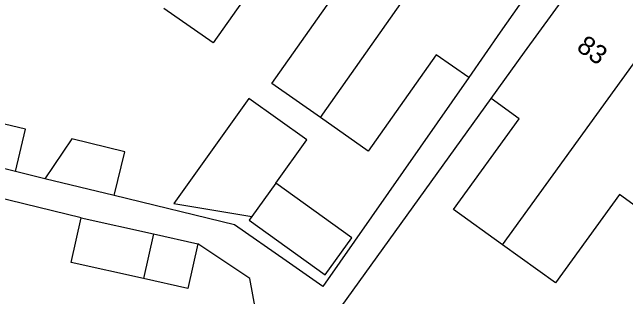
# Model space of a CAD drawing. Extents: x 159718 to 160783, y 383290 to 384030.
# Drawn here: x 160296.37 to 160328.61, y 383699.92 to 383714.89 of the extents above; entities that cross this region are included whole.
import ezdxf

# ---------------------------------------------------------------- set-up
doc = ezdxf.new("R2010")
doc.units = 0
for name, color, linetype in [('IMGEO_Pand', 7, 'Continuous'), ('IMGEO_Pand_nummerreeks', 7, 'Continuous'), ('IMGEO_Rijbaan_lokaal_gesloten', 7, 'Continuous'), ('IMGEO_Voetpad_open', 7, 'Continuous')]:
    doc.layers.add(name, color=color, linetype=linetype)

msp = doc.modelspace()

# ---------------------------------------------------------------- linework, layer by layer
at = {"layer": 'IMGEO_Pand'}
for points in [[(160312.568, 383709.341), (160312.904, 383709.816), (160320.69, 383720.887)], [(160312.011, 383717.264), (160310.488, 383718.334), (160306.93, 383713.275), (160304.342, 383715.079)], [(160324.889, 383717.934), (160322.011, 383713.842), (160320.372, 383711.454)], [(160312.568, 383709.341), (160310.011, 383711.139), (160313.554, 383716.178), (160312.011, 383717.264)], [(160321.541, 383710.348), (160323.297, 383712.781), (160326.299, 383716.94)], [(160322.141, 383702.647), (160330.347, 383714.018)], [(160320.372, 383711.454), (160318.658, 383712.652), (160315.085, 383707.571), (160312.568, 383709.341)], [(160310.225, 383705.895), (160311.856, 383708.169), (160308.811, 383710.347), (160304.862, 383704.827), (160308.959, 383704.13)], [(160322.141, 383702.647), (160319.565, 383704.507), (160323.014, 383709.283), (160321.541, 383710.348)], [(160296.54, 383706.514), (160297.073, 383708.73), (160294.183, 383709.424)], [(160301.735, 383705.235), (160302.297, 383707.543), (160299.496, 383708.224), (160298.092, 383706.122)], [(160296.54, 383706.514), (160293.616, 383707.217)], [(160301.735, 383705.235), (160298.092, 383706.122)], [(160308.959, 383704.13), (160308.831, 383703.951), (160312.819, 383701.071), (160314.22, 383703.01), (160310.225, 383705.895)], [(160310.225, 383705.895), (160308.959, 383704.13)], [(160329.688, 383704.274), (160328.279, 383705.291), (160324.92, 383700.64), (160322.141, 383702.647)], [(160303.277, 383700.868), (160299.463, 383701.719), (160299.989, 383704.076)], [(160299.989, 383704.076), (160303.802, 383703.225)], [(160303.802, 383703.225), (160303.277, 383700.868)], [(160303.802, 383703.225), (160306.133, 383702.705)], [(160306.133, 383702.705), (160305.607, 383700.348), (160303.277, 383700.868)]]:
    msp.add_lwpolyline(points, dxfattribs=at)
at = {"layer": 'IMGEO_Rijbaan_lokaal_gesloten'}
msp.add_arc((159459.428, 382489.424), 1510.597, 54.162225, 54.940338, dxfattribs=at)
at = {"layer": 'IMGEO_Voetpad_open'}
for points in [[(160320.372, 383711.454), (160312.686, 383700.457), (160310.763, 383701.801), (160308.051, 383703.697), (160301.735, 383705.235)], [(160311.443, 383696.314), (160321.541, 383710.348)], [(160298.092, 383706.122), (160296.54, 383706.514)], [(160299.989, 383704.076), (160295.458, 383705.169)], [(160310.427, 383692.278), (160308.85, 383700.877), (160306.133, 383702.705)]]:
    msp.add_lwpolyline(points, dxfattribs=at)

# ---------------------------------------------------------------- texts
at = {"layer": 'IMGEO_Pand_nummerreeks'}
msp.add_text('83', height=1, rotation=324.4365, dxfattribs=at).set_placement((160325.97, 383712.929))

doc.saveas('drawing.dxf')
